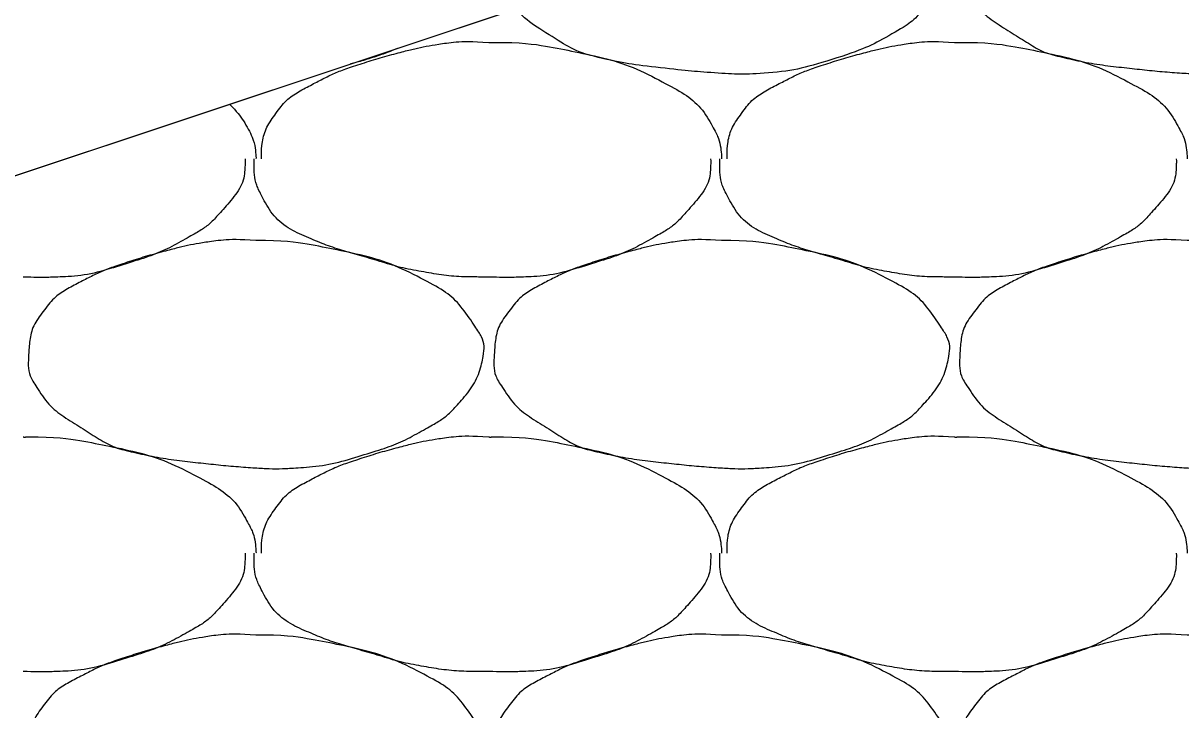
# Model space of a CAD drawing. Extents: x 1373719 to 1374161, y 379835 to 380167.
# Drawn here: x 1373942.224 to 1373943.37, y 379974.427 to 379975.107 of the extents above; entities that cross this region are included whole.
import ezdxf

# ---------------------------------------------------------------- set-up
doc = ezdxf.new("R2010")
doc.units = 0
doc.layers.add('Aggregate Base Course', color=7, linetype='Continuous')
doc.layers.add('SIGNATURE', color=7, linetype='Continuous')

msp = doc.modelspace()

# ---------------------------------------------------------------- linework, layer by layer
msp.add_line((1373933.8548, 379972.1686), (1373945.8548, 379976.1686))
at = {"layer": 'Aggregate Base Course'}
for points, degree in [([(1373943.376, 379975.282), (1373943.4024, 379975.2823), (1373943.4288, 379975.2784), (1373943.4552, 379975.273), (1373943.4874, 379975.2664), (1373943.5171, 379975.2566), (1373943.547, 379975.2406), (1373943.5669, 379975.2299), (1373943.5806, 379975.2154), (1373943.5938, 379975.1956), (1373943.5995, 379975.187), (1373943.6026, 379975.1772), (1373943.601, 379975.1686), (1373943.598, 379975.1517), (1373943.5892, 379975.1349), (1373943.5758, 379975.12), (1373943.5674, 379975.1106), (1373943.559, 379975.1042), (1373943.5488, 379975.0984), (1373943.5307, 379975.0881), (1373943.5128, 379975.0794), (1373943.493, 379975.0732), (1373943.4675, 379975.0651), (1373943.4419, 379975.0586), (1373943.4156, 379975.057), (1373943.4024, 379975.0561), (1373943.3892, 379975.0561), (1373943.376, 379975.057), (1373943.3562, 379975.0583), (1373943.3364, 379975.0602), (1373943.3166, 379975.0624), (1373943.2948, 379975.0648), (1373943.2733, 379975.0682), (1373943.2518, 379975.0732), (1373943.2342, 379975.0773), (1373943.219, 379975.0867), (1373943.2032, 379975.0966), (1373943.1853, 379975.1078), (1373943.1708, 379975.1187), (1373943.1582, 379975.138), (1373943.1517, 379975.1479), (1373943.1504, 379975.1585), (1373943.151, 379975.1686), (1373943.1518, 379975.1832), (1373943.1549, 379975.1979), (1373943.1654, 379975.2118), (1373943.176, 379975.2258), (1373943.1876, 379975.2334), (1373943.2014, 379975.2406), (1373943.2132, 379975.2467), (1373943.2249, 379975.2525), (1373943.2374, 379975.2568), (1373943.2553, 379975.2628), (1373943.2731, 379975.2682), (1373943.2914, 379975.273), (1373943.3027, 379975.2759), (1373943.314, 379975.2784), (1373943.3256, 379975.2802), (1373943.3423, 379975.2828), (1373943.3593, 379975.2834), (1373943.376, 379975.282)], 3), ([(1373943.0802, 379975.2437), (1373943.0822, 379975.2427), (1373943.0842, 379975.2416), (1373943.1061, 379975.2299), (1373943.1198, 379975.2154), (1373943.1387, 379975.187), (1373943.1418, 379975.1772), (1373943.1372, 379975.1517), (1373943.1284, 379975.1349), (1373943.1066, 379975.1106), (1373943.0982, 379975.1042), (1373943.0699, 379975.0881), (1373943.052, 379975.0794), (1373943.0067, 379975.0651), (1373942.9811, 379975.0586), (1373942.9416, 379975.0561), (1373942.9284, 379975.0561), (1373942.8954, 379975.0583), (1373942.8756, 379975.0602), (1373942.834, 379975.0648), (1373942.8125, 379975.0682), (1373942.7734, 379975.0773), (1373942.7582, 379975.0867), (1373942.7307, 379975.1039), (1373942.7204, 379975.1111), (1373942.7111, 379975.1207)], 3), ([(1373942.4598, 379974.9724), (1373942.4598, 379974.973), (1373942.4598, 379974.9736), (1373942.4598, 379974.9742), (1373942.4601, 379974.9893), (1373942.4644, 379975.0039), (1373942.4742, 379975.0174), (1373942.4841, 379975.031), (1373942.4964, 379975.039), (1373942.5102, 379975.0462), (1373942.522, 379975.0523), (1373942.5337, 379975.0581), (1373942.5462, 379975.0624), (1373942.5641, 379975.0684), (1373942.5819, 379975.0738), (1373942.6002, 379975.0786), (1373942.6115, 379975.0815), (1373942.6228, 379975.084), (1373942.6344, 379975.0858), (1373942.6511, 379975.0884), (1373942.6681, 379975.089), (1373942.6848, 379975.0876)], 3), ([(1373942.5943, 379975.0818), (1373942.5869, 379975.0785), (1373942.5793, 379975.0757), (1373942.5637, 379975.0707), (1373942.5559, 379975.0684), (1373942.5481, 379975.0664)], 3), ([(1373942.6848, 379975.0876), (1373942.6866, 379975.0875), (1373942.6884, 379975.0877), (1373942.6902, 379975.0876)], 2), ([(1373942.6902, 379975.0876), (1373942.7166, 379975.0879), (1373942.743, 379975.084), (1373942.7694, 379975.0786), (1373942.8016, 379975.072), (1373942.8313, 379975.0622), (1373942.8612, 379975.0462), (1373942.8811, 379975.0355), (1373942.897, 379975.0216), (1373942.908, 379975.0012), (1373942.9127, 379974.9924), (1373942.9145, 379974.9835), (1373942.9152, 379974.9742), (1373942.9153, 379974.9736), (1373942.9153, 379974.973), (1373942.9152, 379974.9724)], 3), ([(1373942.9206, 379974.9724), (1373942.9206, 379974.973), (1373942.9206, 379974.9736), (1373942.9206, 379974.9742), (1373942.9209, 379974.9893), (1373942.9252, 379975.0039), (1373942.935, 379975.0174), (1373942.9449, 379975.031), (1373942.9572, 379975.039), (1373942.971, 379975.0462), (1373942.9828, 379975.0523), (1373942.9945, 379975.0581), (1373943.007, 379975.0624), (1373943.0249, 379975.0684), (1373943.0427, 379975.0738), (1373943.061, 379975.0786), (1373943.0723, 379975.0815), (1373943.0836, 379975.084), (1373943.0952, 379975.0858), (1373943.1119, 379975.0884), (1373943.1289, 379975.089), (1373943.1456, 379975.0876)], 3), ([(1373943.1456, 379975.0876), (1373943.1474, 379975.0875), (1373943.1492, 379975.0877), (1373943.151, 379975.0876)], 2), ([(1373943.151, 379975.0876), (1373943.1774, 379975.0879), (1373943.2038, 379975.084), (1373943.2302, 379975.0786), (1373943.2624, 379975.072), (1373943.2921, 379975.0622), (1373943.322, 379975.0462), (1373943.3419, 379975.0355), (1373943.3578, 379975.0216), (1373943.3688, 379975.0012), (1373943.3735, 379974.9924), (1373943.3753, 379974.9835), (1373943.376, 379974.9742), (1373943.3761, 379974.9736), (1373943.3761, 379974.973), (1373943.376, 379974.9724)], 3), ([(1373942.4282, 379975.0264), (1373942.4356, 379975.0192), (1373942.442, 379975.0109), (1373942.4519, 379974.9924), (1373942.4537, 379974.9835), (1373942.4545, 379974.9736), (1373942.4545, 379974.973), (1373942.4544, 379974.9724)], 3), ([(1373942.4436, 379974.9724), (1373942.4437, 379974.9706), (1373942.4437, 379974.9688), (1373942.4436, 379974.967), (1373942.4429, 379974.9487), (1373942.4314, 379974.9329), (1373942.4184, 379974.9184), (1373942.4102, 379974.9092), (1373942.4016, 379974.9026), (1373942.3914, 379974.8968), (1373942.3733, 379974.8865), (1373942.3554, 379974.8778), (1373942.3356, 379974.8716), (1373942.3101, 379974.8635), (1373942.2846, 379974.8564), (1373942.2582, 379974.8554), (1373942.2468, 379974.8549), (1373942.2354, 379974.8549), (1373942.224, 379974.8554)], 3), ([(1373942.6848, 379974.8554), (1373942.6824, 379974.8554), (1373942.68, 379974.8554), (1373942.6776, 379974.8554), (1373942.6577, 379974.8554), (1373942.6379, 379974.8572), (1373942.6182, 379974.8608), (1373942.5972, 379974.8645), (1373942.5771, 379974.871), (1373942.5567, 379974.8768), (1373942.539, 379974.8819), (1373942.5219, 379974.8876), (1373942.5048, 379974.895), (1373942.4858, 379974.9032), (1373942.4699, 379974.917), (1373942.4598, 379974.9364), (1373942.4546, 379974.9464), (1373942.4526, 379974.9565), (1373942.4526, 379974.967), (1373942.4526, 379974.9688), (1373942.4526, 379974.9706), (1373942.4526, 379974.9724)], 3), ([(1373942.9044, 379974.9724), (1373942.9045, 379974.9706), (1373942.9045, 379974.9688), (1373942.9044, 379974.967), (1373942.9037, 379974.9487), (1373942.8922, 379974.9329), (1373942.8792, 379974.9184), (1373942.871, 379974.9092), (1373942.8624, 379974.9026), (1373942.8522, 379974.8968), (1373942.8341, 379974.8865), (1373942.8162, 379974.8778), (1373942.7964, 379974.8716), (1373942.7709, 379974.8635), (1373942.7454, 379974.8564), (1373942.719, 379974.8554), (1373942.7076, 379974.8549), (1373942.6962, 379974.8549), (1373942.6848, 379974.8554)], 3), ([(1373943.1456, 379974.8554), (1373943.1432, 379974.8554), (1373943.1408, 379974.8554), (1373943.1384, 379974.8554), (1373943.1185, 379974.8554), (1373943.0987, 379974.8572), (1373943.079, 379974.8608), (1373943.058, 379974.8645), (1373943.0379, 379974.871), (1373943.0175, 379974.8768), (1373942.9998, 379974.8819), (1373942.9827, 379974.8876), (1373942.9656, 379974.895), (1373942.9466, 379974.9032), (1373942.9307, 379974.917), (1373942.9206, 379974.9364), (1373942.9154, 379974.9464), (1373942.9134, 379974.9565), (1373942.9134, 379974.967), (1373942.9134, 379974.9688), (1373942.9134, 379974.9706), (1373942.9134, 379974.9724)], 3), ([(1373943.3652, 379974.9724), (1373943.3653, 379974.9706), (1373943.3653, 379974.9688), (1373943.3652, 379974.967), (1373943.3645, 379974.9487), (1373943.353, 379974.9329), (1373943.34, 379974.9184), (1373943.3318, 379974.9092), (1373943.3232, 379974.9026), (1373943.313, 379974.8968), (1373943.2949, 379974.8865), (1373943.277, 379974.8778), (1373943.2572, 379974.8716), (1373943.2317, 379974.8635), (1373943.2062, 379974.8564), (1373943.1798, 379974.8554), (1373943.1684, 379974.8549), (1373943.157, 379974.8549), (1373943.1456, 379974.8554)], 3), ([(1373942.4544, 379974.8914), (1373942.4808, 379974.8917), (1373942.5072, 379974.8878), (1373942.5336, 379974.8824), (1373942.5658, 379974.8758), (1373942.5955, 379974.866), (1373942.6254, 379974.85), (1373942.6453, 379974.8393), (1373942.659, 379974.8248), (1373942.6722, 379974.805), (1373942.6779, 379974.7964), (1373942.681, 379974.7866), (1373942.6794, 379974.778), (1373942.6764, 379974.7611), (1373942.6676, 379974.7443), (1373942.6542, 379974.7294), (1373942.6458, 379974.72), (1373942.6374, 379974.7136), (1373942.6272, 379974.7078), (1373942.6091, 379974.6975), (1373942.5912, 379974.6888), (1373942.5714, 379974.6826), (1373942.5459, 379974.6745), (1373942.5203, 379974.668), (1373942.494, 379974.6664), (1373942.4808, 379974.6655), (1373942.4676, 379974.6655), (1373942.4544, 379974.6664), (1373942.4346, 379974.6677), (1373942.4148, 379974.6696), (1373942.395, 379974.6718), (1373942.3732, 379974.6742), (1373942.3517, 379974.6776), (1373942.3302, 379974.6826), (1373942.3126, 379974.6867), (1373942.2974, 379974.6961), (1373942.2816, 379974.706), (1373942.2637, 379974.7172), (1373942.2492, 379974.7281), (1373942.2366, 379974.7474), (1373942.2301, 379974.7573), (1373942.2288, 379974.7679), (1373942.2294, 379974.778), (1373942.2302, 379974.7926), (1373942.2333, 379974.8073), (1373942.2438, 379974.8212), (1373942.2544, 379974.8352), (1373942.266, 379974.8428), (1373942.2798, 379974.85), (1373942.2916, 379974.8561), (1373942.3033, 379974.8619), (1373942.3158, 379974.8662), (1373942.3337, 379974.8722), (1373942.3515, 379974.8776), (1373942.3698, 379974.8824), (1373942.3811, 379974.8853), (1373942.3924, 379974.8878), (1373942.404, 379974.8896), (1373942.4207, 379974.8922), (1373942.4377, 379974.8928), (1373942.4544, 379974.8914)], 3), ([(1373942.9152, 379974.8914), (1373942.9416, 379974.8917), (1373942.968, 379974.8878), (1373942.9944, 379974.8824), (1373943.0266, 379974.8758), (1373943.0563, 379974.866), (1373943.0862, 379974.85), (1373943.1061, 379974.8393), (1373943.1198, 379974.8248), (1373943.133, 379974.805), (1373943.1387, 379974.7964), (1373943.1418, 379974.7866), (1373943.1402, 379974.778), (1373943.1372, 379974.7611), (1373943.1284, 379974.7443), (1373943.115, 379974.7294), (1373943.1066, 379974.72), (1373943.0982, 379974.7136), (1373943.088, 379974.7078), (1373943.0699, 379974.6975), (1373943.052, 379974.6888), (1373943.0322, 379974.6826), (1373943.0067, 379974.6745), (1373942.9811, 379974.668), (1373942.9548, 379974.6664), (1373942.9416, 379974.6655), (1373942.9284, 379974.6655), (1373942.9152, 379974.6664), (1373942.8954, 379974.6677), (1373942.8756, 379974.6696), (1373942.8558, 379974.6718), (1373942.834, 379974.6742), (1373942.8125, 379974.6776), (1373942.791, 379974.6826), (1373942.7734, 379974.6867), (1373942.7582, 379974.6961), (1373942.7424, 379974.706), (1373942.7245, 379974.7172), (1373942.71, 379974.7281), (1373942.6974, 379974.7474), (1373942.6909, 379974.7573), (1373942.6896, 379974.7679), (1373942.6902, 379974.778), (1373942.691, 379974.7926), (1373942.6941, 379974.8073), (1373942.7046, 379974.8212), (1373942.7152, 379974.8352), (1373942.7268, 379974.8428), (1373942.7406, 379974.85), (1373942.7524, 379974.8561), (1373942.7641, 379974.8619), (1373942.7766, 379974.8662), (1373942.7945, 379974.8722), (1373942.8123, 379974.8776), (1373942.8306, 379974.8824), (1373942.8419, 379974.8853), (1373942.8532, 379974.8878), (1373942.8648, 379974.8896), (1373942.8815, 379974.8922), (1373942.8985, 379974.8928), (1373942.9152, 379974.8914)], 3), ([(1373943.376, 379974.8914), (1373943.4024, 379974.8917), (1373943.4288, 379974.8878), (1373943.4552, 379974.8824), (1373943.4874, 379974.8758), (1373943.5171, 379974.866), (1373943.547, 379974.85), (1373943.5669, 379974.8393), (1373943.5806, 379974.8248), (1373943.5938, 379974.805), (1373943.5995, 379974.7964), (1373943.6026, 379974.7866), (1373943.601, 379974.778), (1373943.598, 379974.7611), (1373943.5892, 379974.7443), (1373943.5758, 379974.7294), (1373943.5674, 379974.72), (1373943.559, 379974.7136), (1373943.5488, 379974.7078), (1373943.5307, 379974.6975), (1373943.5128, 379974.6888), (1373943.493, 379974.6826), (1373943.4675, 379974.6745), (1373943.4419, 379974.668), (1373943.4156, 379974.6664), (1373943.4024, 379974.6655), (1373943.3892, 379974.6655), (1373943.376, 379974.6664), (1373943.3562, 379974.6677), (1373943.3364, 379974.6696), (1373943.3166, 379974.6718), (1373943.2948, 379974.6742), (1373943.2733, 379974.6776), (1373943.2518, 379974.6826), (1373943.2342, 379974.6867), (1373943.219, 379974.6961), (1373943.2032, 379974.706), (1373943.1853, 379974.7172), (1373943.1708, 379974.7281), (1373943.1582, 379974.7474), (1373943.1517, 379974.7573), (1373943.1504, 379974.7679), (1373943.151, 379974.778), (1373943.1518, 379974.7926), (1373943.1549, 379974.8073), (1373943.1654, 379974.8212), (1373943.176, 379974.8352), (1373943.1876, 379974.8428), (1373943.2014, 379974.85), (1373943.2132, 379974.8561), (1373943.2249, 379974.8619), (1373943.2374, 379974.8662), (1373943.2553, 379974.8722), (1373943.2731, 379974.8776), (1373943.2914, 379974.8824), (1373943.3027, 379974.8853), (1373943.314, 379974.8878), (1373943.3256, 379974.8896), (1373943.3423, 379974.8922), (1373943.3593, 379974.8928), (1373943.376, 379974.8914)], 3), ([(1373942.224, 379974.697), (1373942.2258, 379974.6969), (1373942.2276, 379974.6971), (1373942.2294, 379974.697)], 2), ([(1373942.2294, 379974.697), (1373942.2558, 379974.6973), (1373942.2822, 379974.6934), (1373942.3086, 379974.688), (1373942.3408, 379974.6814), (1373942.3705, 379974.6716), (1373942.4004, 379974.6556), (1373942.4203, 379974.6449), (1373942.4362, 379974.631), (1373942.4472, 379974.6106), (1373942.4519, 379974.6018), (1373942.4537, 379974.5929), (1373942.4544, 379974.5836), (1373942.4545, 379974.583), (1373942.4545, 379974.5824), (1373942.4544, 379974.5818)], 3), ([(1373942.4598, 379974.5818), (1373942.4598, 379974.5824), (1373942.4598, 379974.583), (1373942.4598, 379974.5836), (1373942.4601, 379974.5987), (1373942.4644, 379974.6133), (1373942.4742, 379974.6268), (1373942.4841, 379974.6404), (1373942.4964, 379974.6484), (1373942.5102, 379974.6556), (1373942.522, 379974.6617), (1373942.5337, 379974.6675), (1373942.5462, 379974.6718), (1373942.5641, 379974.6778), (1373942.5819, 379974.6832), (1373942.6002, 379974.688), (1373942.6115, 379974.6909), (1373942.6228, 379974.6934), (1373942.6344, 379974.6952), (1373942.6511, 379974.6978), (1373942.6681, 379974.6984), (1373942.6848, 379974.697)], 3), ([(1373942.6848, 379974.697), (1373942.6866, 379974.6969), (1373942.6884, 379974.6971), (1373942.6902, 379974.697)], 2), ([(1373942.6902, 379974.697), (1373942.7166, 379974.6973), (1373942.743, 379974.6934), (1373942.7694, 379974.688), (1373942.8016, 379974.6814), (1373942.8313, 379974.6716), (1373942.8612, 379974.6556), (1373942.8811, 379974.6449), (1373942.897, 379974.631), (1373942.908, 379974.6106), (1373942.9127, 379974.6018), (1373942.9145, 379974.5929), (1373942.9152, 379974.5836), (1373942.9153, 379974.583), (1373942.9153, 379974.5824), (1373942.9152, 379974.5818)], 3), ([(1373942.9206, 379974.5818), (1373942.9206, 379974.5824), (1373942.9206, 379974.583), (1373942.9206, 379974.5836), (1373942.9209, 379974.5987), (1373942.9252, 379974.6133), (1373942.935, 379974.6268), (1373942.9449, 379974.6404), (1373942.9572, 379974.6484), (1373942.971, 379974.6556), (1373942.9828, 379974.6617), (1373942.9945, 379974.6675), (1373943.007, 379974.6718), (1373943.0249, 379974.6778), (1373943.0427, 379974.6832), (1373943.061, 379974.688), (1373943.0723, 379974.6909), (1373943.0836, 379974.6934), (1373943.0952, 379974.6952), (1373943.1119, 379974.6978), (1373943.1289, 379974.6984), (1373943.1456, 379974.697)], 3), ([(1373943.1456, 379974.697), (1373943.1474, 379974.6969), (1373943.1492, 379974.6971), (1373943.151, 379974.697)], 2), ([(1373943.151, 379974.697), (1373943.1774, 379974.6973), (1373943.2038, 379974.6934), (1373943.2302, 379974.688), (1373943.2624, 379974.6814), (1373943.2921, 379974.6716), (1373943.322, 379974.6556), (1373943.3419, 379974.6449), (1373943.3578, 379974.631), (1373943.3688, 379974.6106), (1373943.3735, 379974.6018), (1373943.3753, 379974.5929), (1373943.376, 379974.5836), (1373943.3761, 379974.583), (1373943.3761, 379974.5824), (1373943.376, 379974.5818)], 3), ([(1373942.4436, 379974.5818), (1373942.4437, 379974.58), (1373942.4437, 379974.5782), (1373942.4436, 379974.5764), (1373942.4429, 379974.5581), (1373942.4314, 379974.5423), (1373942.4184, 379974.5278), (1373942.4102, 379974.5186), (1373942.4016, 379974.512), (1373942.3914, 379974.5062), (1373942.3733, 379974.4959), (1373942.3554, 379974.4872), (1373942.3356, 379974.481), (1373942.3101, 379974.4729), (1373942.2846, 379974.4658), (1373942.2582, 379974.4648), (1373942.2468, 379974.4643), (1373942.2354, 379974.4643), (1373942.224, 379974.4648)], 3), ([(1373942.6848, 379974.4648), (1373942.6824, 379974.4648), (1373942.68, 379974.4648), (1373942.6776, 379974.4648), (1373942.6577, 379974.4648), (1373942.6379, 379974.4666), (1373942.6182, 379974.4702), (1373942.5972, 379974.4739), (1373942.5771, 379974.4804), (1373942.5567, 379974.4862), (1373942.539, 379974.4913), (1373942.5219, 379974.497), (1373942.5048, 379974.5044), (1373942.4858, 379974.5126), (1373942.4699, 379974.5264), (1373942.4598, 379974.5458), (1373942.4546, 379974.5558), (1373942.4526, 379974.5659), (1373942.4526, 379974.5764), (1373942.4526, 379974.5782), (1373942.4526, 379974.58), (1373942.4526, 379974.5818)], 3), ([(1373942.9044, 379974.5818), (1373942.9045, 379974.58), (1373942.9045, 379974.5782), (1373942.9044, 379974.5764), (1373942.9037, 379974.5581), (1373942.8922, 379974.5423), (1373942.8792, 379974.5278), (1373942.871, 379974.5186), (1373942.8624, 379974.512), (1373942.8522, 379974.5062), (1373942.8341, 379974.4959), (1373942.8162, 379974.4872), (1373942.7964, 379974.481), (1373942.7709, 379974.4729), (1373942.7454, 379974.4658), (1373942.719, 379974.4648), (1373942.7076, 379974.4643), (1373942.6962, 379974.4643), (1373942.6848, 379974.4648)], 3), ([(1373943.1456, 379974.4648), (1373943.1432, 379974.4648), (1373943.1408, 379974.4648), (1373943.1384, 379974.4648), (1373943.1185, 379974.4648), (1373943.0987, 379974.4666), (1373943.079, 379974.4702), (1373943.058, 379974.4739), (1373943.0379, 379974.4804), (1373943.0175, 379974.4862), (1373942.9998, 379974.4913), (1373942.9827, 379974.497), (1373942.9656, 379974.5044), (1373942.9466, 379974.5126), (1373942.9307, 379974.5264), (1373942.9206, 379974.5458), (1373942.9154, 379974.5558), (1373942.9134, 379974.5659), (1373942.9134, 379974.5764), (1373942.9134, 379974.5782), (1373942.9134, 379974.58), (1373942.9134, 379974.5818)], 3), ([(1373943.3652, 379974.5818), (1373943.3653, 379974.58), (1373943.3653, 379974.5782), (1373943.3652, 379974.5764), (1373943.3645, 379974.5581), (1373943.353, 379974.5423), (1373943.34, 379974.5278), (1373943.3318, 379974.5186), (1373943.3232, 379974.512), (1373943.313, 379974.5062), (1373943.2949, 379974.4959), (1373943.277, 379974.4872), (1373943.2572, 379974.481), (1373943.2317, 379974.4729), (1373943.2062, 379974.4658), (1373943.1798, 379974.4648), (1373943.1684, 379974.4643), (1373943.157, 379974.4643), (1373943.1456, 379974.4648)], 3), ([(1373942.4544, 379974.5008), (1373942.4808, 379974.5011), (1373942.5072, 379974.4972), (1373942.5336, 379974.4918), (1373942.5658, 379974.4852), (1373942.5955, 379974.4754), (1373942.6254, 379974.4594), (1373942.6453, 379974.4487), (1373942.659, 379974.4342), (1373942.6722, 379974.4144), (1373942.6779, 379974.4058), (1373942.681, 379974.396), (1373942.6794, 379974.3874), (1373942.6764, 379974.3705), (1373942.6676, 379974.3537), (1373942.6542, 379974.3388), (1373942.6458, 379974.3294), (1373942.6374, 379974.323), (1373942.6272, 379974.3172), (1373942.6091, 379974.3069), (1373942.5912, 379974.2982), (1373942.5714, 379974.292), (1373942.5459, 379974.2839), (1373942.5203, 379974.2774), (1373942.494, 379974.2758), (1373942.4808, 379974.2749), (1373942.4676, 379974.2749), (1373942.4544, 379974.2758), (1373942.4346, 379974.2771), (1373942.4148, 379974.279), (1373942.395, 379974.2812), (1373942.3732, 379974.2836), (1373942.3517, 379974.287), (1373942.3302, 379974.292), (1373942.3126, 379974.2961), (1373942.2974, 379974.3055), (1373942.2816, 379974.3154), (1373942.2637, 379974.3266), (1373942.2492, 379974.3375), (1373942.2366, 379974.3568), (1373942.2301, 379974.3667), (1373942.2288, 379974.3773), (1373942.2294, 379974.3874), (1373942.2302, 379974.402), (1373942.2333, 379974.4167), (1373942.2438, 379974.4306), (1373942.2544, 379974.4446), (1373942.266, 379974.4522), (1373942.2798, 379974.4594), (1373942.2916, 379974.4655), (1373942.3033, 379974.4713), (1373942.3158, 379974.4756), (1373942.3337, 379974.4816), (1373942.3515, 379974.487), (1373942.3698, 379974.4918), (1373942.3811, 379974.4947), (1373942.3924, 379974.4972), (1373942.404, 379974.499), (1373942.4207, 379974.5016), (1373942.4377, 379974.5022), (1373942.4544, 379974.5008)], 3), ([(1373942.9152, 379974.5008), (1373942.9416, 379974.5011), (1373942.968, 379974.4972), (1373942.9944, 379974.4918), (1373943.0266, 379974.4852), (1373943.0563, 379974.4754), (1373943.0862, 379974.4594), (1373943.1061, 379974.4487), (1373943.1198, 379974.4342), (1373943.133, 379974.4144), (1373943.1387, 379974.4058), (1373943.1418, 379974.396), (1373943.1402, 379974.3874), (1373943.1372, 379974.3705), (1373943.1284, 379974.3537), (1373943.115, 379974.3388), (1373943.1066, 379974.3294), (1373943.0982, 379974.323), (1373943.088, 379974.3172), (1373943.0699, 379974.3069), (1373943.052, 379974.2982), (1373943.0322, 379974.292), (1373943.0067, 379974.2839), (1373942.9811, 379974.2774), (1373942.9548, 379974.2758), (1373942.9416, 379974.2749), (1373942.9284, 379974.2749), (1373942.9152, 379974.2758), (1373942.8954, 379974.2771), (1373942.8756, 379974.279), (1373942.8558, 379974.2812), (1373942.834, 379974.2836), (1373942.8125, 379974.287), (1373942.791, 379974.292), (1373942.7734, 379974.2961), (1373942.7582, 379974.3055), (1373942.7424, 379974.3154), (1373942.7245, 379974.3266), (1373942.71, 379974.3375), (1373942.6974, 379974.3568), (1373942.6909, 379974.3667), (1373942.6896, 379974.3773), (1373942.6902, 379974.3874), (1373942.691, 379974.402), (1373942.6941, 379974.4167), (1373942.7046, 379974.4306), (1373942.7152, 379974.4446), (1373942.7268, 379974.4522), (1373942.7406, 379974.4594), (1373942.7524, 379974.4655), (1373942.7641, 379974.4713), (1373942.7766, 379974.4756), (1373942.7945, 379974.4816), (1373942.8123, 379974.487), (1373942.8306, 379974.4918), (1373942.8419, 379974.4947), (1373942.8532, 379974.4972), (1373942.8648, 379974.499), (1373942.8815, 379974.5016), (1373942.8985, 379974.5022), (1373942.9152, 379974.5008)], 3), ([(1373943.376, 379974.5008), (1373943.4024, 379974.5011), (1373943.4288, 379974.4972), (1373943.4552, 379974.4918), (1373943.4874, 379974.4852), (1373943.5171, 379974.4754), (1373943.547, 379974.4594), (1373943.5669, 379974.4487), (1373943.5806, 379974.4342), (1373943.5938, 379974.4144), (1373943.5995, 379974.4058), (1373943.6026, 379974.396), (1373943.601, 379974.3874), (1373943.598, 379974.3705), (1373943.5892, 379974.3537), (1373943.5758, 379974.3388), (1373943.5674, 379974.3294), (1373943.559, 379974.323), (1373943.5488, 379974.3172), (1373943.5307, 379974.3069), (1373943.5128, 379974.2982), (1373943.493, 379974.292), (1373943.4675, 379974.2839), (1373943.4419, 379974.2774), (1373943.4156, 379974.2758), (1373943.4024, 379974.2749), (1373943.3892, 379974.2749), (1373943.376, 379974.2758), (1373943.3562, 379974.2771), (1373943.3364, 379974.279), (1373943.3166, 379974.2812), (1373943.2948, 379974.2836), (1373943.2733, 379974.287), (1373943.2518, 379974.292), (1373943.2342, 379974.2961), (1373943.219, 379974.3055), (1373943.2032, 379974.3154), (1373943.1853, 379974.3266), (1373943.1708, 379974.3375), (1373943.1582, 379974.3568), (1373943.1517, 379974.3667), (1373943.1504, 379974.3773), (1373943.151, 379974.3874), (1373943.1518, 379974.402), (1373943.1549, 379974.4167), (1373943.1654, 379974.4306), (1373943.176, 379974.4446), (1373943.1876, 379974.4522), (1373943.2014, 379974.4594), (1373943.2132, 379974.4655), (1373943.2249, 379974.4713), (1373943.2374, 379974.4756), (1373943.2553, 379974.4816), (1373943.2731, 379974.487), (1373943.2914, 379974.4918), (1373943.3027, 379974.4947), (1373943.314, 379974.4972), (1373943.3256, 379974.499), (1373943.3423, 379974.5016), (1373943.3593, 379974.5022), (1373943.376, 379974.5008)], 3)]:
    msp.add_open_spline(points, degree=degree, dxfattribs=at)
at = {"layer": 'SIGNATURE'}
msp.add_lwpolyline([(1373946.7549, 379975.8345), (1373945.8549, 379975.7985), (1373946.2404, 379976.184), (1373945.8549, 379976.1686), (1373943.6901, 379975.447), (1373938.7049, 379973.7853), (1373947.5954, 379973.9631), (1373946.7549, 379975.8345)], dxfattribs=at)

doc.saveas('drawing.dxf')
